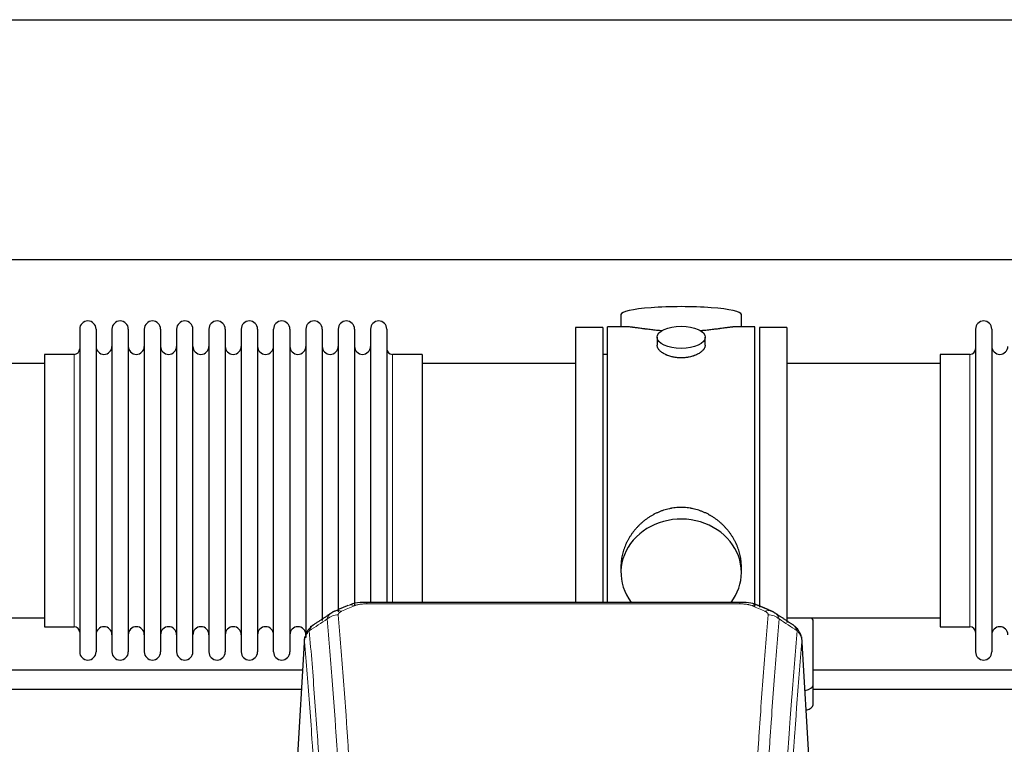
# Model space of a CAD drawing. Header units: inches. Extents: x 0 to 23760, y -13 to 16800.
# Tile 261 of 270: x 19330 to 19946, y 14119 to 14572. Entities that reach past the tile are written whole.
import ezdxf

# ---------------------------------------------------------------- set-up
doc = ezdxf.new("R2010")
doc.units = ezdxf.units.IN
doc.layers.add('1', color=7, linetype='Continuous', true_color=0xffffff)

msp = doc.modelspace()

# ---------------------------------------------------------------- linework, layer by layer
at = {"layer": '1', "color": 2, "linetype": 'Continuous', "lineweight": 25}
for p, q in [((15884.266, 14571.802), (20363.756, 14571.802)), ((15884.266, 14421.802), (20363.756, 14421.802)), ((19706.126, 14387.459), (19706.126, 14379.839)), ((19781.406, 14379.839), (19781.406, 14387.459)), ((19367.766, 14378.309), (19367.766, 14176.509)), ((19377.966, 14378.309), (19377.966, 14176.509)), ((19387.966, 14378.309), (19387.966, 14176.509)), ((19398.166, 14378.309), (19398.166, 14176.509)), ((19408.166, 14378.309), (19408.166, 14176.509)), ((19418.366, 14378.309), (19418.366, 14176.509)), ((19428.366, 14378.309), (19428.366, 14176.509)), ((19438.566, 14176.509), (19438.566, 14378.309)), ((19448.566, 14378.309), (19448.566, 14176.509)), ((19458.766, 14378.309), (19458.766, 14176.509)), ((19468.766, 14378.309), (19468.766, 14323.999)), ((19478.966, 14378.309), (19478.966, 14323.999)), ((19488.966, 14323.999), (19488.966, 14378.309)), ((19499.166, 14378.309), (19499.166, 14323.999)), ((19509.166, 14378.309), (19509.166, 14323.999)), ((19519.366, 14378.309), (19519.366, 14323.999)), ((19529.366, 14378.309), (19529.366, 14323.999)), ((19539.566, 14378.309), (19539.566, 14323.999)), ((19549.566, 14378.309), (19549.566, 14323.999)), ((19559.766, 14378.309), (19559.766, 14323.999)), ((19677.766, 14379.409), (19677.766, 14277.409)), ((19694.766, 14379.409), (19677.766, 14379.409)), ((19694.766, 14379.409), (19694.766, 14277.409)), ((19709.113, 14379.839), (19697.766, 14379.839)), ((19697.766, 14277.409), (19697.766, 14379.839)), ((19789.766, 14379.839), (19778.469, 14379.839)), ((19789.766, 14277.409), (19789.766, 14379.839)), ((19792.766, 14379.409), (19792.766, 14204.46)), ((19809.766, 14379.409), (19792.766, 14379.409)), ((19809.766, 14379.409), (19809.766, 14194.877)), ((19927.766, 14378.309), (19927.766, 14176.509)), ((19937.966, 14378.309), (19937.966, 14176.509)), ((19728.718, 14373.206), (19728.718, 14368.241)), ((19758.814, 14368.264), (19758.814, 14373.206)), ((19364.266, 14362.559), (19345.766, 14362.559)), ((19345.766, 14362.559), (19345.766, 14192.259)), ((19581.766, 14362.559), (19563.266, 14362.559)), ((19581.766, 14362.559), (19581.766, 14316.727)), ((19697.766, 14362.409), (19694.766, 14362.409)), ((19905.766, 14362.559), (19905.766, 14192.259)), ((19924.266, 14362.559), (19905.766, 14362.559)), ((19345.766, 14356.909), (19249.766, 14356.909)), ((19677.766, 14356.909), (19581.766, 14356.909)), ((19905.766, 14356.909), (19809.766, 14356.909)), ((19468.766, 14323.999), (19468.766, 14176.509)), ((19478.966, 14323.999), (19478.966, 14176.509)), ((19488.966, 14176.509), (19488.966, 14323.999)), ((19499.166, 14323.999), (19499.166, 14176.509)), ((19509.166, 14323.999), (19509.166, 14185.53)), ((19519.366, 14323.999), (19519.366, 14196.241)), ((19529.366, 14323.999), (19529.366, 14201.526)), ((19539.566, 14323.999), (19539.566, 14205.219)), ((19549.566, 14323.999), (19549.566, 14207.49)), ((19559.766, 14323.999), (19559.766, 14207.49)), ((19581.766, 14316.727), (19581.766, 14207.489)), ((19677.766, 14277.409), (19677.766, 14207.49)), ((19694.766, 14277.409), (19694.766, 14207.49)), ((19697.766, 14207.489), (19697.766, 14277.409)), ((19789.766, 14204.888), (19789.766, 14277.409)), ((19706.126, 14230.18), (19706.126, 14226.155)), ((19781.406, 14226.155), (19781.406, 14230.178)), ((19780.352, 14207.494), (19547.18, 14207.494)), ((19780.352, 14207.494), (19780.352, 14207.492)), ((19249.766, 14197.909), (19345.766, 14197.909)), ((19809.766, 14197.909), (19905.766, 14197.909)), ((19826.266, 14155.809), (19826.266, 14195.883)), ((19345.766, 14192.259), (19364.266, 14192.259)), ((19905.766, 14192.259), (19924.266, 14192.259)), ((19508.382, 14185.9), (19502.998, 14097.061)), ((19824.534, 14097.061), (19819.153, 14185.851)), ((19826.266, 14143.391), (19826.266, 14155.809))]:
    msp.add_line(p, q, dxfattribs=at)
at = {"layer": '1', "color": 110, "linetype": 'Continuous', "lineweight": 13}
for p, q in [((19364.266, 14362.559), (19364.266, 14192.259)), ((19563.266, 14362.559), (19563.266, 14316.727)), ((19924.266, 14362.559), (19924.266, 14192.259)), ((19563.266, 14316.727), (19563.266, 14207.489)), ((19547.18, 14207.494), (19547.18, 14206.541)), ((19780.352, 14206.541), (19547.18, 14206.541)), ((19780.352, 14207.492), (19780.352, 14206.541)), ((19508.25, 14183.075), (19503.002, 14096.486)), ((19824.53, 14096.486), (19819.282, 14183.075))]:
    msp.add_line(p, q, dxfattribs=at)
at = {"layer": '1', "color": 2, "linetype": 'Continuous', "lineweight": 25}
for centre, radius, start, end in [((19372.866, 14378.309), 5.1, 0, 180), ((19393.066, 14378.309), 5.1, 0, 180), ((19413.266, 14378.309), 5.1, 0, 180), ((19433.466, 14378.309), 5.1, 0, 180), ((19453.666, 14378.309), 5.1, 0, 180), ((19473.866, 14378.309), 5.1, 0, 180), ((19494.066, 14378.309), 5.1, 0, 180), ((19514.266, 14378.309), 5.1, 0, 180), ((19534.466, 14378.309), 5.1, 0, 180), ((19554.666, 14378.309), 5.1, 0, 180), ((19932.866, 14378.309), 5.1, 0, 180), ((19364.266, 14366.059), 3.5, 270, 0), ((19382.966, 14367.559), 5, 180, 0), ((19403.166, 14367.559), 5, 180, 0), ((19423.366, 14367.559), 5, 180, 0), ((19443.566, 14367.559), 5, 180, 0), ((19463.766, 14367.559), 5, 180, 0), ((19483.966, 14367.559), 5, 180, 0), ((19504.166, 14367.559), 5, 180, 0), ((19524.366, 14367.559), 5, 180, 0), ((19544.566, 14367.559), 5, 180, 0), ((19563.266, 14366.059), 3.5, 180, 270), ((19924.266, 14366.059), 3.5, 270, 0), ((19942.966, 14367.559), 5, 180, 0), ((19364.266, 14188.759), 3.5, 0, 90), ((19382.966, 14187.259), 5, 0, 180), ((19403.166, 14187.259), 5, 0, 180), ((19423.366, 14187.259), 5, 0, 180), ((19443.566, 14187.259), 5, 0, 180), ((19463.766, 14187.259), 5, 0, 180), ((19483.966, 14187.259), 5, 0, 180), ((19504.166, 14187.259), 5, 0, 180), ((19924.266, 14188.759), 3.5, 0, 90), ((19942.966, 14187.259), 5, 0, 180), ((19372.866, 14176.509), 5.1, 180, 0), ((19393.066, 14176.509), 5.1, 180, 0), ((19413.266, 14176.509), 5.1, 180, 0), ((19433.466, 14176.509), 5.1, 180, 0), ((19453.666, 14176.509), 5.1, 180, 0), ((19473.866, 14176.509), 5.1, 180, 0), ((19494.066, 14176.509), 5.1, 180, 0), ((19932.866, 14176.509), 5.1, 180, 0)]:
    msp.add_arc(centre, radius, start, end, dxfattribs=at)
for centre, major_axis, ratio, start_param, end_param in [((19743.766, 14387.459), (37.64, 0), 0.1305262, 0, 3.1415927), ((19743.766, 14226.155), (37.64, 0), 0.8870108, 0, 3.7346664), ((19743.766, 14226.155), (37.64, 0), 0.8870108, 5.6900133, 6.2831853), ((19788.111, 14196.331), (-3.953, -9.186), 0.6419268, 3.1410059, 3.7321706), ((19818.266, 14195.883), (-8, 0), 0.4617486, 3.1415927, 3.722063), ((19818.266, 14155.809), (-8, 0), 0.4617486, 1.9439586, 3.1415927), ((19818.266, 14143.391), (-8, 0), 0.4617486, 2.0459273, 3.1415927)]:
    msp.add_ellipse(centre, major_axis=major_axis, ratio=ratio, start_param=start_param, end_param=end_param, dxfattribs=at)
msp.add_ellipse((19743.766, 14373.206), major_axis=(15.048, 0), ratio=0.4617486, dxfattribs=at)
at = {"layer": '1', "color": 110, "linetype": 'Continuous', "lineweight": 13}
for centre, major_axis, ratio, start_param, end_param in [((19539.421, 14196.331), (3.953, -9.186), 0.6419268, 2.5510147, 3.1418997), ((19529.44, 14190.681), (-9.964, -0.842), 0.9013977, 4.6363308, 5.3961502), ((19531.413, 14192.874), (3.975, -9.176), 0.6408251, 2.5472213, 3.141301), ((19796.119, 14192.874), (3.975, 9.176), 0.6408251, 0.0010737, 0.5943713), ((19798.091, 14190.681), (-9.964, 0.842), 0.9013977, 4.0286278, 4.7884472)]:
    msp.add_ellipse(centre, major_axis=major_axis, ratio=ratio, start_param=start_param, end_param=end_param, dxfattribs=at)
at = {"layer": '1', "color": 2, "linetype": 'Continuous', "lineweight": 25}
for points, knots in [([(19731.894, 14377.25), (19731.891, 14377.251), (19731.889, 14377.251), (19731.813, 14377.257), (19731.739, 14377.263), (19731.592, 14377.275), (19731.371, 14377.293), (19730.566, 14377.36), (19729.27, 14377.476), (19727.588, 14377.643), (19725.951, 14377.821), (19724.358, 14378.006), (19722.808, 14378.196), (19721.804, 14378.325), (19721.186, 14378.405), (19721.063, 14378.421), (19720.818, 14378.454), (19720.453, 14378.502), (19720.094, 14378.55), (19719.385, 14378.645), (19718.46, 14378.77), (19717.139, 14378.95), (19715.881, 14379.121), (19714.687, 14379.28), (19713.933, 14379.377), (19713.384, 14379.445), (19713.114, 14379.478), (19712.849, 14379.509), (19712.674, 14379.53), (19712.587, 14379.54), (19712.158, 14379.589), (19711.498, 14379.661), (19710.589, 14379.745), (19709.761, 14379.804), (19709.124, 14379.833), (19708.769, 14379.838), (19708.646, 14379.839)], [0, 0, 0, 0, 0.0002215, 0.0002215, 0.0071429, 0.0071429, 0.0140642, 0.027907, 0.083278, 0.1386489, 0.1940199, 0.2493909, 0.3047619, 0.3601329, 0.3601329, 0.3739756, 0.3739756, 0.3878184, 0.4155039, 0.4155039, 0.4708749, 0.5262458, 0.5816168, 0.6369878, 0.6923588, 0.6923588, 0.7200443, 0.733887, 0.733887, 0.7477298, 0.7477298, 0.8031008, 0.8584718, 0.9138427, 0.9692137, 1, 1, 1, 1]), ([(19778.89, 14379.839), (19778.766, 14379.838), (19778.409, 14379.833), (19777.768, 14379.804), (19776.936, 14379.744), (19776.325, 14379.688), (19775.926, 14379.647), (19775.845, 14379.639), (19775.683, 14379.622), (19775.437, 14379.596), (19775.184, 14379.567), (19774.67, 14379.508), (19773.963, 14379.423), (19772.834, 14379.279), (19771.64, 14379.12), (19770.379, 14378.948), (19769.493, 14378.827), (19768.811, 14378.735), (19768.466, 14378.688), (19768.115, 14378.64), (19767.879, 14378.609), (19767.76, 14378.593), (19767.166, 14378.513), (19766.199, 14378.385), (19764.701, 14378.193), (19763.157, 14378.004), (19761.567, 14377.819), (19759.929, 14377.642), (19758.804, 14377.53), (19757.949, 14377.449), (19757.518, 14377.41), (19757.082, 14377.371), (19756.863, 14377.352), (19756.79, 14377.346), (19756.644, 14377.333), (19756.357, 14377.309), (19756.07, 14377.285), (19755.855, 14377.268)], [0, 0, 0, 0, 0.0313476, 0.0871263, 0.142905, 0.1986836, 0.1986836, 0.2126283, 0.2126283, 0.226573, 0.2544623, 0.2544623, 0.310241, 0.3660196, 0.4217983, 0.477577, 0.5333556, 0.5333556, 0.561245, 0.5751896, 0.5751896, 0.5891343, 0.5891343, 0.644913, 0.7006917, 0.7564703, 0.812249, 0.8680277, 0.9238063, 0.9238063, 0.9516957, 0.9656403, 0.9656403, 0.9726127, 0.9726127, 0.979585, 1, 1, 1, 1]), ([(19743.766, 14360.331), (19743.268, 14360.331), (19742.775, 14360.346), (19741.796, 14360.403), (19741.31, 14360.446), (19740.348, 14360.559), (19739.871, 14360.63), (19739.279, 14360.735), (19739.102, 14360.768), (19738.926, 14360.803), (19738.809, 14360.827), (19738.75, 14360.839), (19738.458, 14360.9), (19738.227, 14360.952), (19737.544, 14361.117), (19737.101, 14361.24), (19736.237, 14361.506), (19735.816, 14361.651), (19735.203, 14361.885), (19735.002, 14361.966), (19734.704, 14362.091), (19734.606, 14362.133), (19734.459, 14362.198), (19734.41, 14362.22), (19734.314, 14362.263), (19733.881, 14362.461), (19733.471, 14362.669), (19732.778, 14363.054), (19732.449, 14363.253), (19731.827, 14363.665), (19731.534, 14363.879), (19731.19, 14364.153), (19731.123, 14364.209), (19730.99, 14364.32), (19730.925, 14364.376), (19730.734, 14364.544), (19730.612, 14364.657), (19730.264, 14364.998), (19730.054, 14365.227), (19729.679, 14365.69), (19729.513, 14365.924), (19729.298, 14366.277), (19729.232, 14366.396), (19729.157, 14366.544), (19729.142, 14366.574), (19729.113, 14366.633), (19729.099, 14366.663), (19729.058, 14366.752), (19729.032, 14366.811), (19728.911, 14367.107), (19728.839, 14367.341), (19728.743, 14367.805), (19728.718, 14368.035), (19728.718, 14368.265), (19728.718, 14368.268), (19728.718, 14368.271)], [0, 0, 0, 0, 0.0624454, 0.0624454, 0.1248907, 0.1248907, 0.1873361, 0.1873361, 0.2029474, 0.2107531, 0.2107531, 0.2185588, 0.2185588, 0.2497814, 0.2497814, 0.3122268, 0.3122268, 0.3746722, 0.3746722, 0.4058948, 0.4058948, 0.4215062, 0.4215062, 0.4293119, 0.4293119, 0.4371175, 0.4995629, 0.4995629, 0.5620082, 0.5620082, 0.6244536, 0.6244536, 0.6400649, 0.6400649, 0.6556763, 0.6556763, 0.686899, 0.686899, 0.7493443, 0.7493443, 0.8117897, 0.8117897, 0.8430124, 0.8430124, 0.850818, 0.850818, 0.8586237, 0.8586237, 0.874235, 0.874235, 0.9366804, 0.9366804, 0.9991258, 0.9991258, 1, 1, 1, 1]), ([(19758.814, 14368.267), (19758.814, 14368.039), (19758.79, 14367.81), (19758.694, 14367.347), (19758.622, 14367.113), (19758.432, 14366.644), (19758.313, 14366.409), (19758.134, 14366.113), (19758.096, 14366.054), (19758.038, 14365.965), (19758.018, 14365.935), (19757.978, 14365.876), (19757.875, 14365.728), (19757.764, 14365.581), (19757.482, 14365.232), (19757.272, 14365.002), (19756.81, 14364.55), (19756.559, 14364.327), (19756.15, 14363.999), (19756.008, 14363.891), (19755.787, 14363.73), (19755.712, 14363.677), (19755.56, 14363.571), (19755.482, 14363.518), (19755.091, 14363.258), (19754.761, 14363.057), (19754.068, 14362.673), (19753.706, 14362.489), (19752.949, 14362.138), (19752.555, 14361.972), (19752.092, 14361.795), (19752.04, 14361.775), (19751.936, 14361.736), (19751.884, 14361.717), (19751.727, 14361.66), (19751.411, 14361.548), (19751.09, 14361.443), (19750.44, 14361.242), (19749.997, 14361.12), (19749.092, 14360.9), (19748.63, 14360.803), (19747.923, 14360.676), (19747.685, 14360.637), (19747.324, 14360.584), (19747.203, 14360.566), (19746.96, 14360.534), (19746.839, 14360.519), (19746.231, 14360.447), (19745.742, 14360.404), (19744.759, 14360.346), (19744.264, 14360.331), (19743.766, 14360.331)], [0, 0, 0, 0, 0.0621483, 0.0621483, 0.1246718, 0.1246718, 0.1871952, 0.1871952, 0.2028261, 0.2028261, 0.2106415, 0.2106415, 0.2184569, 0.2497186, 0.2497186, 0.3122421, 0.3122421, 0.3747655, 0.3747655, 0.4060273, 0.4060273, 0.4216581, 0.4216581, 0.437289, 0.437289, 0.4998124, 0.4998124, 0.5623359, 0.5623359, 0.6248593, 0.6248593, 0.6326748, 0.6326748, 0.6404902, 0.6404902, 0.656121, 0.6873828, 0.6873828, 0.7499062, 0.7499062, 0.8124297, 0.8124297, 0.8436914, 0.8436914, 0.8593222, 0.8593222, 0.8749531, 0.8749531, 0.9374766, 0.9374766, 1, 1, 1, 1]), ([(19781.406, 14230.143), (19781.405, 14230.675), (19781.39, 14231.212), (19781.345, 14232.03), (19781.321, 14232.38), (19781.291, 14232.732), (19781.279, 14232.872), (19781.272, 14232.943), (19781.252, 14233.154), (19781.18, 14233.858), (19781.007, 14235.121), (19780.686, 14236.798), (19780.278, 14238.468), (19779.782, 14240.13), (19779.198, 14241.783), (19778.75, 14242.879), (19778.451, 14243.562), (19778.391, 14243.699), (19778.268, 14243.971), (19778.081, 14244.379), (19777.887, 14244.783), (19777.489, 14245.586), (19776.933, 14246.645), (19776.025, 14248.196), (19775.042, 14249.711), (19773.985, 14251.188), (19773.231, 14252.148), (19772.646, 14252.857), (19772.448, 14253.092), (19772.146, 14253.442), (19772.045, 14253.558), (19771.84, 14253.79), (19771.327, 14254.364), (19770.376, 14255.37), (19769.051, 14256.648), (19767.67, 14257.865), (19766.233, 14259.019), (19764.738, 14260.109), (19763.703, 14260.793), (19762.912, 14261.288), (19762.645, 14261.45), (19762.309, 14261.65), (19762.242, 14261.689), (19762.107, 14261.768), (19761.905, 14261.886), (19761.159, 14262.31), (19759.924, 14262.964), (19758.244, 14263.751), (19756.531, 14264.453), (19754.785, 14265.068), (19753.005, 14265.596), (19751.796, 14265.889), (19750.88, 14266.085), (19750.574, 14266.147), (19750.188, 14266.219), (19750.111, 14266.233), (19749.957, 14266.261), (19749.725, 14266.301), (19748.876, 14266.443), (19747.487, 14266.627), (19745.633, 14266.775), (19743.78, 14266.824), (19741.925, 14266.776), (19740.07, 14266.63), (19738.834, 14266.467), (19738.06, 14266.344), (19737.906, 14266.318), (19737.597, 14266.265), (19737.134, 14266.182), (19736.674, 14266.09), (19735.759, 14265.894), (19734.549, 14265.603), (19732.767, 14265.075), (19731.016, 14264.458), (19729.296, 14263.754), (19728.17, 14263.227), (19727.333, 14262.81), (19727.055, 14262.667), (19726.71, 14262.484), (19726.572, 14262.41), (19726.297, 14262.261), (19725.545, 14261.846), (19724.343, 14261.132), (19722.795, 14260.11), (19721.302, 14259.021), (19719.862, 14257.866), (19718.475, 14256.644), (19717.587, 14255.786), (19717.097, 14255.291), (19717.043, 14255.236), (19716.935, 14255.125), (19716.881, 14255.07), (19716.72, 14254.903), (19716.4, 14254.568), (19716.086, 14254.228), (19715.469, 14253.544), (19714.671, 14252.618), (19713.545, 14251.186), (19712.491, 14249.713), (19711.509, 14248.2), (19710.599, 14246.646), (19710.041, 14245.583), (19709.708, 14244.911), (19709.643, 14244.775), (19709.513, 14244.505), (19709.321, 14244.099), (19709.137, 14243.692), (19708.781, 14242.877), (19708.335, 14241.786), (19707.753, 14240.139), (19707.258, 14238.481), (19706.849, 14236.814), (19706.528, 14235.137), (19706.373, 14234.013), (19706.296, 14233.308), (19706.281, 14233.167), (19706.254, 14232.886), (19706.216, 14232.464), (19706.187, 14232.045), (19706.142, 14231.219), (19706.127, 14230.677), (19706.126, 14230.138)], [0, 0, 0, 0, 0.0151373, 0.0151373, 0.0229562, 0.0249109, 0.0249109, 0.0268656, 0.0268656, 0.030775, 0.0464127, 0.0620504, 0.0776881, 0.0933258, 0.1089635, 0.1246012, 0.1246012, 0.1285107, 0.1285107, 0.1324201, 0.1402389, 0.1402389, 0.1558766, 0.1715144, 0.1871521, 0.2027898, 0.2184275, 0.2184275, 0.2262463, 0.2262463, 0.2301558, 0.2301558, 0.2340652, 0.2497029, 0.2653406, 0.2809783, 0.296616, 0.3122537, 0.3278914, 0.3278914, 0.3357103, 0.3357103, 0.337665, 0.337665, 0.3396197, 0.3435291, 0.3591668, 0.3748045, 0.3904422, 0.4060799, 0.4217176, 0.4373554, 0.4373554, 0.4451742, 0.4451742, 0.4471289, 0.4471289, 0.4490836, 0.4529931, 0.4686308, 0.4842685, 0.4999062, 0.5155439, 0.5311816, 0.5468193, 0.5468193, 0.5507287, 0.5507287, 0.5546381, 0.562457, 0.562457, 0.5780947, 0.5937324, 0.6093701, 0.6250078, 0.6406455, 0.6406455, 0.6484644, 0.6484644, 0.6504191, 0.6523738, 0.6562832, 0.6719209, 0.6875586, 0.7031963, 0.7188341, 0.7344718, 0.7501095, 0.7501095, 0.7520642, 0.7520642, 0.7540189, 0.7540189, 0.7579283, 0.7657472, 0.7657472, 0.7813849, 0.7970226, 0.8126603, 0.828298, 0.8439357, 0.8595734, 0.8595734, 0.8634828, 0.8634828, 0.8673923, 0.8752111, 0.8752111, 0.8908488, 0.9064865, 0.9221242, 0.9377619, 0.9533996, 0.9690373, 0.9690373, 0.9729468, 0.9729468, 0.9768562, 0.984675, 0.984675, 1, 1, 1, 1]), ([(19548.479, 14207.477), (19547.252, 14207.518), (19543.81, 14207.44), (19539.731, 14207.076), (19537.231, 14206.108), (19536.727, 14205.883)], [0, 0, 0, 0, 0.2995251, 0.855667, 1, 1, 1, 1]), ([(19791.988, 14205.371), (19791.31, 14205.73), (19788.999, 14206.772), (19784.998, 14207.363), (19781.758, 14207.437), (19780.35, 14207.361)], [0, 0, 0, 0, 0.1994092, 0.6612709, 1, 1, 1, 1]), ([(19513.191, 14192.885), (19512.671, 14192.512), (19511.613, 14191.603), (19510.25, 14189.82), (19509.197, 14187.665), (19508.781, 14186.139), (19508.645, 14185.366)], [0, 0, 0, 0, 0.2123708, 0.4683651, 0.7393635, 1, 1, 1, 1]), ([(19819.2, 14184.358), (19819.088, 14185.308), (19818.645, 14187.147), (19817.353, 14189.763), (19815.671, 14191.86), (19814.381, 14192.903), (19813.759, 14193.323)], [0, 0, 0, 0, 0.2790385, 0.5536712, 0.8024065, 1, 1, 1, 1]), ([(19508.25, 14183.075), (19508.249, 14183.087), (19508.248, 14183.11), (19508.246, 14183.145), (19508.244, 14183.181), (19508.243, 14183.216), (19508.242, 14183.251), (19508.241, 14183.286), (19508.24, 14183.32), (19508.24, 14183.355), (19508.24, 14183.39), (19508.24, 14183.425), (19508.24, 14183.46), (19508.24, 14183.494), (19508.241, 14183.529), (19508.242, 14183.563), (19508.243, 14183.598), (19508.245, 14183.632), (19508.246, 14183.666), (19508.248, 14183.701), (19508.25, 14183.735), (19508.253, 14183.769), (19508.255, 14183.803), (19508.258, 14183.837), (19508.261, 14183.871), (19508.265, 14183.905), (19508.268, 14183.939), (19508.272, 14183.973), (19508.276, 14184.006), (19508.28, 14184.04), (19508.285, 14184.074), (19508.289, 14184.107), (19508.294, 14184.141), (19508.299, 14184.174), (19508.305, 14184.208), (19508.31, 14184.241), (19508.316, 14184.274), (19508.322, 14184.307), (19508.328, 14184.34), (19508.335, 14184.373), (19508.342, 14184.406), (19508.349, 14184.439), (19508.356, 14184.472), (19508.363, 14184.505), (19508.371, 14184.538), (19508.378, 14184.57), (19508.386, 14184.603), (19508.395, 14184.635), (19508.403, 14184.668), (19508.412, 14184.7), (19508.421, 14184.732), (19508.43, 14184.765), (19508.439, 14184.797), (19508.449, 14184.829), (19508.459, 14184.861), (19508.469, 14184.893), (19508.479, 14184.925), (19508.489, 14184.956), (19508.5, 14184.988), (19508.511, 14185.02), (19508.522, 14185.051), (19508.533, 14185.083), (19508.545, 14185.114), (19508.557, 14185.146), (19508.566, 14185.172), (19508.573, 14185.188), (19508.575, 14185.193)], [0, 0, 0, 0, 0.0160287, 0.0320483, 0.0480589, 0.0640604, 0.080053, 0.0960364, 0.1120109, 0.1279763, 0.1439327, 0.1598801, 0.1758184, 0.1917478, 0.2076681, 0.2235794, 0.2394817, 0.255375, 0.2712593, 0.2871346, 0.3030009, 0.3188582, 0.3347065, 0.3505458, 0.3663762, 0.3821975, 0.3980099, 0.4138133, 0.4296077, 0.4453931, 0.4611696, 0.4769371, 0.4926957, 0.5084453, 0.5241859, 0.5399176, 0.5556403, 0.5713541, 0.5870589, 0.6027548, 0.6184418, 0.6341198, 0.6497889, 0.6654491, 0.6811003, 0.6967426, 0.712376, 0.7280004, 0.743616, 0.7592226, 0.7748203, 0.7904091, 0.8059891, 0.8215601, 0.8371222, 0.8526754, 0.8682197, 0.8837552, 0.8992817, 0.9147994, 0.9303082, 0.9458081, 0.9612991, 0.9767813, 0.9922546, 1, 1, 1, 1]), ([(19507.108, 14165.12), (19503.917, 14165.12), (19423.628, 14165.12), (19343.339, 14165.12), (19266.242, 14165.12)], [0, 0, 0, 0, 0.0397483, 1, 1, 1, 1]), ([(20067.097, 14165.12), (20048.846, 14165.12), (20009.823, 14165.12), (19955.052, 14165.12), (19903.148, 14165.12), (19861.883, 14165.12), (19836.365, 14165.12), (19826.231, 14165.12)], [0, 0, 0, 0, 0.2273171, 0.4860389, 0.6821714, 0.8737768, 1, 1, 1, 1]), ([(19826.231, 14153.12), (19831.598, 14153.12), (19850.561, 14153.12), (19887.902, 14153.12), (19943.065, 14153.12), (20004.157, 14153.12), (20046.871, 14153.12), (20066.395, 14153.12)], [0, 0, 0, 0, 0.0670487, 0.23687, 0.4664424, 0.7561176, 1, 1, 1, 1])]:
    msp.add_open_spline(points, degree=3, knots=knots, dxfattribs=at)
at = {"layer": '1', "color": 110, "linetype": 'Continuous', "lineweight": 13}
for points, knots in [([(19539.421, 14205.374), (19539.547, 14205.428), (19539.677, 14205.48), (19539.878, 14205.556), (19539.946, 14205.58), (19540.084, 14205.628), (19540.154, 14205.652), (19540.506, 14205.766), (19540.8, 14205.849), (19541.411, 14205.999), (19541.727, 14206.066), (19542.134, 14206.142), (19542.216, 14206.156), (19542.381, 14206.185), (19542.464, 14206.198), (19542.712, 14206.238), (19542.878, 14206.262), (19543.379, 14206.331), (19543.716, 14206.369), (19544.396, 14206.434), (19544.739, 14206.46), (19545.428, 14206.501), (19545.775, 14206.516), (19546.474, 14206.536), (19546.826, 14206.541), (19547.18, 14206.541)], [0, 0, 0, 0, 0.0625, 0.0625, 0.09375, 0.09375, 0.125, 0.125, 0.25, 0.25, 0.375, 0.375, 0.40625, 0.40625, 0.4375, 0.4375, 0.5, 0.5, 0.625, 0.625, 0.75, 0.75, 0.875, 0.875, 1, 1, 1, 1]), ([(19780.352, 14206.541), (19780.706, 14206.541), (19781.059, 14206.536), (19781.5, 14206.524), (19781.588, 14206.521), (19781.764, 14206.514), (19781.852, 14206.511), (19782.116, 14206.499), (19782.291, 14206.49), (19782.813, 14206.459), (19783.158, 14206.432), (19783.84, 14206.366), (19784.178, 14206.327), (19784.845, 14206.236), (19785.175, 14206.183), (19785.541, 14206.115), (19785.581, 14206.107), (19785.662, 14206.092), (19785.783, 14206.068), (19786.06, 14206.01), (19786.292, 14205.957), (19786.746, 14205.845), (19787.038, 14205.762), (19787.595, 14205.581), (19787.86, 14205.482), (19788.111, 14205.374)], [0, 0, 0, 0, 0.125, 0.125, 0.15625, 0.15625, 0.1875, 0.1875, 0.25, 0.25, 0.375, 0.375, 0.5, 0.5, 0.625, 0.625, 0.640625, 0.640625, 0.65625, 0.6875, 0.75, 0.75, 0.875, 0.875, 1, 1, 1, 1]), ([(19522.557, 14197.111), (19522.594, 14197.356), (19522.647, 14197.594), (19522.735, 14197.885), (19522.754, 14197.943), (19522.793, 14198.058), (19522.814, 14198.115), (19522.88, 14198.285), (19522.928, 14198.396), (19523.084, 14198.724), (19523.326, 14199.146), (19523.634, 14199.538), (19523.89, 14199.82), (19524.002, 14199.935), (19524.12, 14200.048), (19524.168, 14200.092), (19524.192, 14200.114), (19524.266, 14200.181), (19524.316, 14200.224), (19524.57, 14200.438), (19524.788, 14200.6), (19525.029, 14200.759), (19525.038, 14200.764), (19525.047, 14200.77)], [0, 0, 0, 0, 0.1656246, 0.1656246, 0.2070308, 0.2070308, 0.2484369, 0.2484369, 0.3312492, 0.3312492, 0.4968738, 0.6624984, 0.6624984, 0.7453108, 0.7660138, 0.7660138, 0.7867169, 0.7867169, 0.8281231, 0.8281231, 0.9937477, 0.9937477, 1, 1, 1, 1]), ([(19529.44, 14199.701), (19529.432, 14199.803), (19529.434, 14199.905), (19529.451, 14200.032), (19529.455, 14200.058), (19529.465, 14200.109), (19529.471, 14200.134), (19529.49, 14200.21), (19529.505, 14200.26), (19529.561, 14200.41), (19529.609, 14200.509), (19529.73, 14200.704), (19529.802, 14200.799), (19529.928, 14200.941), (19529.973, 14200.988), (19530.045, 14201.057), (19530.07, 14201.08), (19530.121, 14201.126), (19530.147, 14201.149), (19530.282, 14201.262), (19530.4, 14201.349), (19530.656, 14201.517), (19530.794, 14201.599), (19531.089, 14201.755), (19531.246, 14201.83), (19531.413, 14201.903)], [0, 0, 0, 0, 0.125, 0.125, 0.15625, 0.15625, 0.1875, 0.1875, 0.25, 0.25, 0.375, 0.375, 0.5, 0.5, 0.5625, 0.5625, 0.59375, 0.59375, 0.625, 0.625, 0.75, 0.75, 0.875, 0.875, 1, 1, 1, 1]), ([(19529.44, 14199.701), (19529.998, 14193.081), (19531.099, 14179.591), (19532.706, 14158.606), (19533.748, 14144.117), (19534.519, 14133.063), (19534.902, 14127.488), (19535.28, 14121.844), (19535.531, 14118.066), (19535.656, 14116.168), (19536.28, 14106.644), (19536.771, 14098.902), (19537.497, 14087.107), (19537.736, 14083.146), (19538.212, 14075.163), (19538.448, 14071.142), (19539.15, 14058.989), (19540.071, 14042.547), (19540.961, 14025.628), (19541.399, 14017.049)], [0, 0, 0, 0, 0.125, 0.25, 0.375, 0.375, 0.4375, 0.46875, 0.46875, 0.5, 0.5, 0.625, 0.625, 0.6875, 0.6875, 0.75, 0.75, 0.875, 1, 1, 1, 1]), ([(19786.133, 14017.049), (19786.571, 14025.628), (19787.461, 14042.547), (19788.382, 14058.989), (19789.084, 14071.142), (19789.32, 14075.163), (19789.795, 14083.146), (19790.035, 14087.107), (19790.761, 14098.902), (19791.252, 14106.644), (19791.875, 14116.168), (19792, 14118.066), (19792.252, 14121.844), (19792.63, 14127.488), (19793.013, 14133.063), (19793.783, 14144.117), (19794.826, 14158.606), (19796.433, 14179.591), (19797.534, 14193.081), (19798.091, 14199.701)], [0, 0, 0, 0, 0.125, 0.25, 0.25, 0.3125, 0.3125, 0.375, 0.375, 0.5, 0.5, 0.53125, 0.53125, 0.5625, 0.625, 0.625, 0.75, 0.875, 1, 1, 1, 1]), ([(19796.119, 14201.903), (19796.286, 14201.83), (19796.444, 14201.754), (19796.63, 14201.656), (19796.666, 14201.636), (19796.739, 14201.595), (19796.774, 14201.575), (19796.879, 14201.513), (19796.945, 14201.472), (19797.138, 14201.345), (19797.372, 14201.171), (19797.563, 14200.987), (19797.689, 14200.846), (19797.728, 14200.798), (19797.783, 14200.725), (19797.8, 14200.701), (19797.833, 14200.652), (19797.849, 14200.627), (19797.925, 14200.505), (19797.973, 14200.406), (19798.046, 14200.206), (19798.071, 14200.106), (19798.098, 14199.904), (19798.1, 14199.803), (19798.091, 14199.701)], [0, 0, 0, 0, 0.125, 0.125, 0.15625, 0.15625, 0.1875, 0.1875, 0.25, 0.25, 0.375, 0.5, 0.5, 0.5625, 0.5625, 0.59375, 0.59375, 0.625, 0.625, 0.75, 0.75, 0.875, 0.875, 1, 1, 1, 1]), ([(19802.489, 14200.768), (19802.498, 14200.761), (19802.508, 14200.755), (19802.751, 14200.596), (19803.186, 14200.272), (19803.558, 14199.913), (19803.814, 14199.631), (19803.895, 14199.534), (19804.011, 14199.387), (19804.049, 14199.337), (19804.122, 14199.236), (19804.158, 14199.185), (19804.33, 14198.929), (19804.451, 14198.718), (19804.658, 14198.281), (19804.832, 14197.832), (19804.938, 14197.356), (19804.975, 14197.111)], [0, 0, 0, 0, 0.0068075, 0.0068075, 0.1723396, 0.3378717, 0.3378717, 0.4206377, 0.4206377, 0.4620207, 0.4620207, 0.5034038, 0.5034038, 0.6689358, 0.6689358, 0.8344679, 1, 1, 1, 1]), ([(19534.531, 14014.673), (19534.093, 14023.242), (19533.202, 14040.14), (19532.28, 14056.563), (19531.577, 14068.702), (19531.34, 14072.718), (19530.864, 14080.691), (19530.624, 14084.648), (19529.898, 14096.43), (19529.406, 14104.162), (19528.781, 14113.676), (19528.656, 14115.57), (19528.404, 14119.345), (19528.026, 14124.982), (19527.642, 14130.55), (19526.871, 14141.592), (19525.827, 14156.064), (19524.217, 14177.024), (19523.115, 14190.499), (19522.557, 14197.111)], [0, 0, 0, 0, 0.125, 0.25, 0.25, 0.3125, 0.3125, 0.375, 0.375, 0.5, 0.5, 0.53125, 0.53125, 0.5625, 0.625, 0.625, 0.75, 0.875, 1, 1, 1, 1]), ([(19804.975, 14197.111), (19804.416, 14190.499), (19803.314, 14177.024), (19801.705, 14156.064), (19800.661, 14141.592), (19799.889, 14130.55), (19799.506, 14124.982), (19799.127, 14119.345), (19798.876, 14115.57), (19798.75, 14113.676), (19798.126, 14104.162), (19797.634, 14096.43), (19796.908, 14084.648), (19796.668, 14080.691), (19796.191, 14072.718), (19795.955, 14068.702), (19795.252, 14056.563), (19794.33, 14040.14), (19793.439, 14023.242), (19793, 14014.673)], [0, 0, 0, 0, 0.125, 0.25, 0.375, 0.375, 0.4375, 0.46875, 0.46875, 0.5, 0.5, 0.625, 0.625, 0.6875, 0.6875, 0.75, 0.75, 0.875, 1, 1, 1, 1]), ([(19812.361, 14194.01), (19812.864, 14193.832), (19813.327, 14193.606), (19813.953, 14193.197), (19814.15, 14193.048), (19814.523, 14192.729), (19814.697, 14192.558), (19815.185, 14192.012), (19815.463, 14191.603), (19815.919, 14190.705), (19816.098, 14190.216), (19816.226, 14189.691)], [0, 0, 0, 0, 0.25, 0.25, 0.375, 0.375, 0.5, 0.5, 0.75, 0.75, 1, 1, 1, 1]), ([(19508.25, 14183.075), (19508.28, 14183.681), (19508.37, 14184.287), (19508.592, 14185.18), (19508.681, 14185.475), (19508.887, 14186.057), (19509.004, 14186.344), (19509.266, 14186.908), (19509.41, 14187.185), (19509.724, 14187.726), (19509.894, 14187.99), (19510.258, 14188.504), (19510.452, 14188.753), (19510.863, 14189.235), (19511.079, 14189.468), (19511.305, 14189.691)], [0, 0, 0, 0, 0.25, 0.25, 0.375, 0.375, 0.5, 0.5, 0.625, 0.625, 0.75, 0.75, 0.875, 0.875, 1, 1, 1, 1]), ([(19511.305, 14189.691), (19511.434, 14190.216), (19511.613, 14190.705), (19512.069, 14191.603), (19512.347, 14192.012), (19512.835, 14192.558), (19513.009, 14192.729), (19513.375, 14193.043), (19513.566, 14193.186), (19513.767, 14193.319)], [0, 0, 0, 0, 0.335226, 0.335226, 0.6704519, 0.6704519, 0.8380649, 0.8380649, 1, 1, 1, 1]), ([(19511.305, 14189.691), (19511.877, 14183), (19513.004, 14169.357), (19514.65, 14148.116), (19515.716, 14133.437), (19516.504, 14122.233), (19516.896, 14116.583), (19517.347, 14109.906), (19517.54, 14107.026), (19517.668, 14105.102), (19517.731, 14104.138), (19518.05, 14099.308), (19518.43, 14093.465), (19518.868, 14086.564), (19519.054, 14083.589), (19519.178, 14081.602), (19519.24, 14080.607), (19519.797, 14071.629), (19520.769, 14055.421), (19522.18, 14030.369), (19523.088, 14013.173), (19523.535, 14004.451)], [0, 0, 0, 0, 0.125, 0.25, 0.375, 0.375, 0.4375, 0.46875, 0.484375, 0.484375, 0.5, 0.5, 0.5625, 0.59375, 0.609375, 0.609375, 0.625, 0.625, 0.75, 0.875, 1, 1, 1, 1]), ([(19803.997, 14004.451), (19804.053, 14005.541), (19804.109, 14006.629), (19804.221, 14008.802), (19804.389, 14012.055), (19804.785, 14019.605), (19805.129, 14026.007), (19805.822, 14038.717), (19806.762, 14055.414), (19808.22, 14079.716), (19809.225, 14095.42), (19809.799, 14104.114), (19809.863, 14105.078), (19809.991, 14107.002), (19810.183, 14109.882), (19810.635, 14116.561), (19811.026, 14122.213), (19811.355, 14126.884), (19811.42, 14127.816), (19811.552, 14129.676), (19811.751, 14132.46), (19812.216, 14138.914), (19812.619, 14144.372), (19813.43, 14155.191), (19814.527, 14169.356), (19815.655, 14183), (19816.226, 14189.691)], [0, 0, 0, 0, 0.015625, 0.015625, 0.03125, 0.0625, 0.125, 0.125, 0.25, 0.375, 0.5, 0.5, 0.515625, 0.515625, 0.53125, 0.5625, 0.625, 0.625, 0.640625, 0.640625, 0.65625, 0.6875, 0.75, 0.75, 0.875, 1, 1, 1, 1]), ([(19816.226, 14189.691), (19816.453, 14189.468), (19816.669, 14189.235), (19817.079, 14188.753), (19817.273, 14188.504), (19817.638, 14187.99), (19817.807, 14187.726), (19818.122, 14187.185), (19818.266, 14186.908), (19818.527, 14186.344), (19818.644, 14186.057), (19818.85, 14185.475), (19818.939, 14185.18), (19819.162, 14184.287), (19819.252, 14183.681), (19819.282, 14183.075)], [0, 0, 0, 0, 0.125, 0.125, 0.25, 0.25, 0.375, 0.375, 0.5, 0.5, 0.625, 0.625, 0.75, 0.75, 1, 1, 1, 1]), ([(19520.445, 13998.389), (19520, 14007.083), (19519.095, 14024.225), (19517.688, 14049.199), (19516.718, 14065.357), (19516.163, 14074.308), (19516.101, 14075.3), (19515.977, 14077.281), (19515.791, 14080.247), (19515.355, 14087.127), (19514.976, 14092.952), (19514.658, 14097.768), (19514.595, 14098.729), (19514.467, 14100.647), (19514.275, 14103.518), (19513.825, 14110.176), (19513.435, 14115.81), (19512.648, 14126.98), (19511.585, 14141.617), (19509.944, 14162.798), (19508.82, 14176.402), (19508.25, 14183.075)], [0, 0, 0, 0, 0.125, 0.25, 0.375, 0.375, 0.390625, 0.390625, 0.40625, 0.4375, 0.5, 0.5, 0.515625, 0.515625, 0.53125, 0.5625, 0.625, 0.625, 0.75, 0.875, 1, 1, 1, 1]), ([(19819.282, 14183.075), (19818.712, 14176.402), (19817.587, 14162.796), (19816.493, 14148.672), (19815.684, 14137.884), (19815.282, 14132.441), (19814.818, 14126.006), (19814.621, 14123.23), (19814.489, 14121.375), (19814.424, 14120.446), (19814.096, 14115.789), (19813.705, 14110.153), (19813.255, 14103.495), (19813.063, 14100.623), (19812.936, 14098.705), (19812.872, 14097.743), (19812.3, 14089.075), (19811.298, 14073.418), (19809.844, 14049.192), (19808.437, 14024.224), (19807.531, 14007.083), (19807.087, 13998.389)], [0, 0, 0, 0, 0.125, 0.25, 0.25, 0.3125, 0.34375, 0.359375, 0.359375, 0.375, 0.375, 0.4375, 0.46875, 0.484375, 0.484375, 0.5, 0.5, 0.625, 0.75, 0.875, 1, 1, 1, 1]), ([(19818.986, 14185.117), (19819.009, 14185.054), (19819.114, 14184.752), (19819.249, 14184.194), (19819.293, 14183.663), (19819.292, 14183.358), (19819.291, 14183.287), (19819.289, 14183.217), (19819.286, 14183.146), (19819.283, 14183.099), (19819.282, 14183.075)], [0, 0, 0, 0, 0.0967671, 0.4620773, 0.8324733, 0.865881, 0.8993374, 0.9328427, 0.9663969, 1, 1, 1, 1])]:
    msp.add_open_spline(points, degree=3, knots=knots, dxfattribs=at)
at = {"layer": '1', "color": 2, "linetype": 'Continuous', "lineweight": 25}
for points, degree in [([(19525.047, 14200.771), (19518.474, 14196.425), (19511.909, 14192.093)], 2), ([(19527.468, 14201.978), (19526.106, 14201.675), (19525.117, 14200.744)], 2), ([(19535.468, 14205.514), (19527.438, 14202.045)], 1), ([(19800.094, 14202.049), (19796.078, 14203.792), (19792.064, 14205.51)], 2), ([(19802.408, 14200.708), (19801.375, 14201.61), (19800.052, 14201.968)], 2), ([(19813.736, 14193.339), (19808.121, 14197.045), (19802.499, 14200.762)], 2), ([(19266.242, 14153.12), (19346.284, 14153.12), (19426.327, 14153.12), (19506.369, 14153.12)], 3)]:
    msp.add_open_spline(points, degree=degree, dxfattribs=at)
at = {"layer": '1', "color": 110, "linetype": 'Continuous', "lineweight": 13}
for points in [[(19539.421, 14205.374), (19536.752, 14204.221), (19534.082, 14203.064), (19531.413, 14201.903)], [(19796.119, 14201.903), (19793.449, 14203.064), (19790.78, 14204.221), (19788.111, 14205.374)], [(19522.557, 14197.111), (19518.805, 14194.635), (19515.054, 14192.162), (19511.305, 14189.691)], [(19816.226, 14189.691), (19812.478, 14192.162), (19808.727, 14194.635), (19804.975, 14197.111)]]:
    msp.add_open_spline(points, degree=3, dxfattribs=at)

doc.saveas('drawing.dxf')
